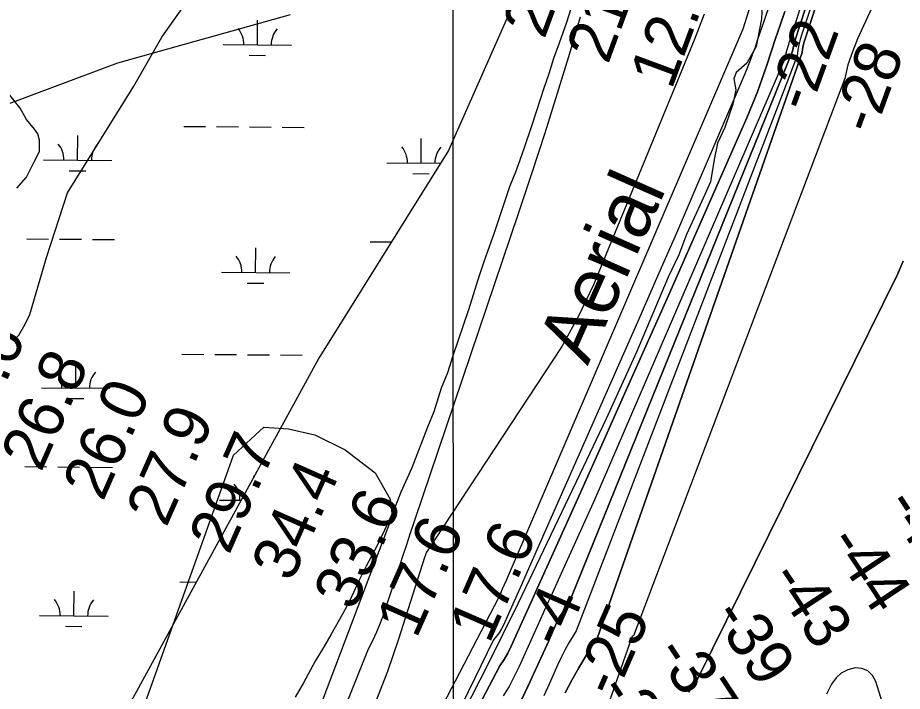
# Model space of a CAD drawing. Extents: x 3271442 to 3309282, y 752266 to 777610.
# Drawn here: x 3290683 to 3291976, y 768149 to 769133 of the extents above; entities that cross this region are included whole.
import ezdxf

# ---------------------------------------------------------------- set-up
doc = ezdxf.new("R2010")
doc.units = 0
for name, color, linetype in [('V-GRID-MAJR', 7, 'Continuous'), ('V-RIVR-EDGE', 7, 'Continuous'), ('V-RIVR-IDEN', 7, 'Continuous'), ('V-RIVR-RANG', 7, 'Continuous'), ('V-SITE-VEGE', 7, 'Continuous'), ('V-TOPO-DPTH', 7, 'Continuous'), ('V-TOPO-MAJR', 7, 'Continuous'), ('V-TOPO-MINR', 7, 'Continuous'), ('V-TOPO-SHOR', 7, 'Continuous'), ('V-TOPO-WATR', 7, 'Continuous'), ('V-WETL-SWMP', 7, 'Continuous')]:
    doc.layers.add(name, color=color, linetype=linetype)

msp = doc.modelspace()

# ---------------------------------------------------------------- linework, layer by layer
at = {"layer": 'V-GRID-MAJR'}
msp.add_spline([(3291322.7, 757646.2), (3291320.9, 763704.7), (3291319.2, 769766.6), (3291317.4, 775828.6), (3291317.4, 775832)], degree=3, dxfattribs=at)
at = {"layer": 'V-RIVR-EDGE'}
msp.add_lwpolyline([(3291770.8, 769150.3), (3291769.9, 769131.1), (3291761.9, 769090.3), (3291748.4, 769066.4), (3291733.1, 769052.5), (3291729.6, 769043.4), (3291732.2, 769027.3), (3291728.2, 769006.5), (3291716.4, 768972.2), (3291705.5, 768949.2), (3291700.7, 768925.7), (3291695.4, 768892.7), (3291682.7, 768864.5), (3291660.4, 768815.8), (3291649, 768786.3), (3291633.7, 768753.7), (3291587.4, 768644.3), (3291542.8, 768546.6), (3291504.4, 768465.9), (3291414.3, 768277.4), (3291369.8, 768188), (3291263.2, 767979.2)], dxfattribs=at)
at = {"layer": 'V-SITE-VEGE'}
for points in [[(3290893.8, 769104.1), (3290924.4, 769147.5)], [(3291491.5, 769145.6), (3291484.8, 769125.8), (3291474.1, 769095.5), (3291466.1, 769073), (3291459.4, 769050.6), (3291451.4, 769028.2), (3291440.7, 768995.2), (3291434, 768974), (3291423.3, 768942.4), (3291411.3, 768909.4), (3291401.9, 768885.6), (3291379.2, 768818.3), (3291364.5, 768777.4), (3291355.2, 768749.7), (3291341.8, 768706.1), (3291319.1, 768638.8), (3291311, 768613.8), (3291301.7, 768591.3), (3291291, 768557), (3291281.7, 768534.6), (3291259, 768475.2), (3291243, 768439.6), (3291233.6, 768415.8), (3291219, 768384.2), (3291208.3, 768361.8), (3291192.4, 768331.4), (3291181.7, 768310.3), (3291168.4, 768281.3), (3291157.7, 768261.5), (3291140.4, 768231.2), (3291129.8, 768212.7), (3291117.8, 768193), (3291100.5, 768161.3), (3291088.6, 768140.2)], [(3290679.6, 768663.7), (3290684.9, 768669), (3290694.2, 768684.8), (3290700.9, 768699.3), (3290725.4, 768782.5), (3290756, 768876.9), (3290853, 769032.6), (3290893.8, 769104.1)]]:
    msp.add_lwpolyline(points, dxfattribs=at)
at = {"layer": 'V-TOPO-DPTH'}
for p, q in [((3291968.7, 768757.5), (3291976.9, 768777.1)), ((3291968.7, 768757.5), (3291976.9, 768777.1)), ((3291677, 768167.5), (3291968.7, 768757.5)), ((3291677, 768167.5), (3291968.7, 768757.5)), ((3291671.4, 768160), (3291674.1, 768163.8)), ((3291671.4, 768160), (3291674.1, 768163.8)), ((3291674.1, 768163.8), (3291677, 768167.5)), ((3291674.1, 768163.8), (3291677, 768167.5)), ((3291663.2, 768147.4), (3291666.5, 768153)), ((3291663.2, 768147.4), (3291666.5, 768153)), ((3291666.5, 768153), (3291668.6, 768156.1)), ((3291666.5, 768153), (3291668.6, 768156.1)), ((3291668.6, 768156.1), (3291671.4, 768160)), ((3291668.6, 768156.1), (3291671.4, 768160))]:
    msp.add_line(p, q, dxfattribs=at)
for points in [[(3291941, 769743.8), (3291742.6, 769115.7), (3291396.7, 768310.8), (3291394, 768304.5), (3291391.2, 768298.2), (3291388.4, 768291.8), (3291385.6, 768285.5), (3291126.9, 767788.1)], [(3292114.7, 769544.5), (3291910.4, 769101.8), (3291902.7, 769082.9), (3291896.2, 769063.6), (3291891.6, 769043.8), (3291582.9, 768230), (3291581.1, 768229.2), (3291299.1, 767424.5), (3291297.8, 767422.2), (3291296.5, 767419.8)], [(3292114.7, 769544.5), (3291910.4, 769101.8), (3291902.7, 769082.9), (3291896.2, 769063.6), (3291891.6, 769043.8), (3291582.9, 768230), (3291581.1, 768229.2), (3291299.1, 767424.5), (3291297.8, 767422.2), (3291296.5, 767419.8)], [(3291867.5, 769247.9), (3291824.3, 769116.9), (3291820.9, 769105.9), (3291817.8, 769094.8), (3291815.3, 769083.6), (3291485.1, 768268.9), (3291483.1, 768267.5), (3291481.4, 768266), (3291479.7, 768264.5), (3291478.3, 768262.7), (3291477, 768260.9), (3291475.7, 768258.9), (3291473.9, 768255.9), (3291472.3, 768252.9), (3291470.7, 768249.7), (3291469.3, 768246.6), (3291467.8, 768242.8), (3291465.6, 768237.7), (3291463.4, 768232.7), (3291461.2, 768227.6), (3291459, 768222.6), (3291428.7, 768155.6), (3291418.9, 768135.5)], [(3291418.9, 768135.5), (3291428.7, 768155.6), (3291459, 768222.6), (3291461.2, 768227.6), (3291463.4, 768232.7), (3291465.6, 768237.7), (3291467.8, 768242.8), (3291469.3, 768246.6), (3291470.7, 768249.7), (3291472.3, 768252.9), (3291473.9, 768255.9), (3291475.7, 768258.9), (3291477, 768260.9), (3291478.3, 768262.7), (3291479.7, 768264.5), (3291481.4, 768266), (3291483.1, 768267.5), (3291485.1, 768268.9), (3291815.3, 769083.6), (3291817.8, 769094.8), (3291820.9, 769105.9), (3291824.3, 769116.9), (3291867.5, 769247.9)], [(3291483.1, 768146.6), (3291492.6, 768165.1), (3291502.8, 768183.3), (3291513.5, 768201.2), (3291522.7, 768215.8), (3291529.8, 768225.7), (3291829.5, 769082), (3291830, 769086.7), (3291830.7, 769091.3), (3291831.8, 769095.9), (3291833.1, 769100.4), (3291850.4, 769152.5)], [(3291483.1, 768146.6), (3291492.6, 768165.1), (3291502.8, 768183.3), (3291513.5, 768201.2), (3291522.7, 768215.8), (3291529.8, 768225.7), (3291829.5, 769082), (3291830, 769086.7), (3291830.7, 769091.3), (3291831.8, 769095.9), (3291833.1, 769100.4), (3291850.4, 769152.5)], [(3291803.8, 769141.5), (3291797.1, 769121.9), (3291790.5, 769102.4), (3291784, 769082.8), (3291777.7, 769063.2), (3291771, 769043.7), (3291764, 769024.3), (3291756.4, 769005.1), (3291748.3, 768986.2), (3291633.8, 768727.1), (3291600.9, 768652.8), (3291567.9, 768578.7), (3291534.7, 768504.6), (3291501.4, 768430.5), (3291449.3, 768314.9), (3291442, 768298.7), (3291434.7, 768282.5), (3291427.4, 768266.3), (3291420.1, 768250.1), (3291404, 768214.5), (3291399.1, 768204.6), (3291393.7, 768195.1), (3291387.5, 768186.1), (3291228, 767881.9)], [(3291228, 767881.9), (3291387.5, 768186.1), (3291393.7, 768195.1), (3291399.1, 768204.6), (3291404, 768214.5), (3291420.1, 768250.1), (3291427.4, 768266.3), (3291434.7, 768282.5), (3291442, 768298.7), (3291449.3, 768314.9), (3291501.4, 768430.5), (3291534.7, 768504.6), (3291567.9, 768578.7), (3291600.9, 768652.8), (3291633.8, 768727.1), (3291748.3, 768986.2), (3291756.4, 769005.1), (3291764, 769024.3), (3291771, 769043.7), (3291777.7, 769063.2), (3291784, 769082.8), (3291790.5, 769102.4), (3291797.1, 769121.9), (3291803.8, 769141.5)]]:
    msp.add_lwpolyline(points, dxfattribs=at)
at = {"layer": 'V-TOPO-MAJR'}
for points in [[(3289678.6, 767417), (3289709, 767447.3), (3289816.8, 767480.1), (3290184.3, 767559.3), (3290408.1, 767619.5), (3290538, 767641.3), (3290637.5, 767671.4), (3290706.6, 767701.6), (3290737, 767743), (3290756.5, 767798.2), (3290806.6, 767955.4), (3290998.5, 768493.5), (3291042.8, 768534.8), (3291078.7, 768531.9), (3291117.3, 768523.6), (3291161.4, 768501.4), (3291205.5, 768468.1), (3291227.5, 768429.4), (3291230.2, 768404.5), (3291116.3, 768103.8), (3290924.5, 767601.7), (3290486.5, 766915.1)], [(3291957.7, 768095.7), (3291937, 768163.2), (3291931.9, 768172), (3291925.3, 768178.6), (3291916.7, 768181.9), (3291906.6, 768183), (3291895.9, 768180.1), (3291886.5, 768175.5), (3291878.9, 768168.3), (3291872.4, 768159.4), (3291864.8, 768144.4)]]:
    msp.add_lwpolyline(points, dxfattribs=at)
at = {"layer": 'V-TOPO-MINR'}
for p, q in [((3291976.9, 768777.1), (3291968.7, 768757.5)), ((3291968.7, 768757.5), (3291677, 768167.5)), ((3291674.1, 768163.8), (3291671.4, 768160)), ((3291677, 768167.5), (3291674.1, 768163.8)), ((3291666.5, 768153), (3291663.2, 768147.4)), ((3291668.6, 768156.1), (3291666.5, 768153)), ((3291671.4, 768160), (3291668.6, 768156.1))]:
    msp.add_line(p, q, dxfattribs=at)
for points in [[(3291941, 769743.8), (3291742.6, 769115.7), (3291396.7, 768310.8), (3291394, 768304.5), (3291391.2, 768298.2), (3291388.4, 768291.8), (3291385.6, 768285.5), (3291126.9, 767788.1)], [(3292114.7, 769544.5), (3291910.4, 769101.8), (3291902.7, 769082.9), (3291896.2, 769063.6), (3291891.6, 769043.8), (3291582.9, 768230), (3291581.1, 768229.2), (3291299.1, 767424.5), (3291297.8, 767422.2), (3291296.5, 767419.8)], [(3291908.1, 769397), (3291819.6, 769125.6), (3291815, 769111.2), (3291810.5, 769096.9), (3291806.2, 769082.4), (3291801.9, 769068), (3291526.4, 768429.2), (3291514.7, 768403.4), (3291503, 768377.7), (3291491.2, 768352), (3291479.5, 768326.2), (3291461.4, 768286.5), (3291458.7, 768280.6), (3291456.1, 768274.8), (3291453.4, 768268.9), (3291450.8, 768263), (3291415.8, 768184.8), (3291408.7, 768170.2), (3291401, 768155.9), (3291392.3, 768142.2)], [(3291846.1, 769341.2), (3291773.8, 769128.4), (3291770.5, 769118.7), (3291767.1, 769108.9), (3291763.8, 769099.1), (3291760.5, 769089.3), (3291757, 769079.6), (3291753.4, 769069.9), (3291749.6, 769060.4), (3291745.6, 769050.8), (3291699.8, 768943.8), (3291672.7, 768880.8), (3291645.5, 768817.9), (3291618.1, 768755.1), (3291590.5, 768692.3), (3291425.6, 768318.7), (3291419.3, 768304.5), (3291413, 768290.3), (3291406.6, 768276.1), (3291400.2, 768262), (3291392.8, 768245.6), (3291389.8, 768239.8), (3291386.5, 768234.3), (3291382.6, 768229.1), (3291378.4, 768224.1), (3291184, 767825.2)], [(3291867.5, 769247.9), (3291824.3, 769116.9), (3291820.9, 769105.9), (3291817.8, 769094.8), (3291815.3, 769083.6), (3291485.1, 768268.9), (3291483.1, 768267.5), (3291481.4, 768266), (3291479.7, 768264.5), (3291478.3, 768262.7), (3291477, 768260.9), (3291475.7, 768258.9), (3291473.9, 768255.9), (3291472.3, 768252.9), (3291470.7, 768249.7), (3291469.3, 768246.6), (3291467.8, 768242.8), (3291465.6, 768237.7), (3291463.4, 768232.7), (3291461.2, 768227.6), (3291459, 768222.6), (3291428.7, 768155.6), (3291418.9, 768135.5)], [(3291858.4, 769197.9), (3291828.7, 769108.7), (3291826.4, 769100.9), (3291824.4, 769093.1), (3291822.9, 769085.1), (3291821.8, 769077.1), (3291499.1, 768237.1), (3291494.6, 768230), (3291488.4, 768219.6), (3291482.5, 768209), (3291477.1, 768198.1), (3291471.9, 768187.1), (3291467.1, 768175.8), (3291459.6, 768159.1), (3291452.1, 768142.4)], [(3291850.4, 769152.5), (3291833.1, 769100.4), (3291831.8, 769095.9), (3291830.7, 769091.3), (3291830, 769086.7), (3291829.5, 769082), (3291529.8, 768225.7), (3291522.7, 768215.8), (3291513.5, 768201.2), (3291502.8, 768183.3), (3291492.6, 768165.1), (3291483.1, 768146.6)], [(3289649.5, 768162.4), (3289725.6, 768228.7), (3289892.2, 768351.8), (3290001.7, 768465.5), (3290201.8, 768740.5), (3290287.6, 768863.8), (3290359, 768896.9), (3290425.5, 768915.7), (3290829.6, 769066.7), (3291081.5, 769137.3)], [(3291505.1, 769133.3), (3291489.2, 769080.5), (3291471.4, 769022.1), (3291453.1, 768963.9), (3291434.2, 768905.8), (3291414.9, 768847.8), (3291262.4, 768396.6), (3291256.7, 768379.6), (3291251, 768362.5), (3291245.4, 768345.5), (3291239.8, 768328.4), (3291222.2, 768274.4), (3291217.6, 768261.2), (3291212.7, 768248.2), (3291207.3, 768235.3), (3291201.5, 768222.6), (3291195, 768210.3), (3290940.9, 767575.3), (3290585.6, 767016.2)], [(3291685.9, 769137.5), (3291678.9, 769118.7), (3291671.5, 769100), (3291524.3, 768742.2), (3291502.7, 768696.5), (3291478.3, 768652.5), (3291280.3, 768352.2), (3291279.5, 768350), (3291278.8, 768347.7), (3291278, 768345.5), (3291238.9, 768223.5), (3291231.3, 768200.6), (3291223.3, 768177.9), (3291214.8, 768155.3), (3291206, 768132.9)]]:
    msp.add_lwpolyline(points, dxfattribs=at)
at = {"layer": 'V-TOPO-SHOR'}
msp.add_lwpolyline([(3290681.7, 768883.4), (3290695.8, 768899.8), (3290707.6, 768923.2), (3290714.7, 768937.2), (3290714.8, 768953.6), (3290712.4, 768963), (3290707.8, 768970), (3290696.1, 768984.1), (3290686.8, 769000.5), (3290668.2, 769024)], dxfattribs=at)
at = {"layer": 'V-TOPO-WATR'}
msp.add_lwpolyline([(3291803.8, 769141.5), (3291797.1, 769121.9), (3291790.5, 769102.4), (3291784, 769082.8), (3291777.7, 769063.2), (3291771, 769043.7), (3291764, 769024.3), (3291756.4, 769005.1), (3291748.3, 768986.2), (3291633.8, 768727.1), (3291600.9, 768652.8), (3291567.9, 768578.7), (3291534.7, 768504.6), (3291501.4, 768430.5), (3291449.3, 768314.9), (3291442, 768298.7), (3291434.7, 768282.5), (3291427.4, 768266.3), (3291420.1, 768250.1), (3291404, 768214.5), (3291399.1, 768204.6), (3291393.7, 768195.1), (3291387.5, 768186.1), (3291228, 767881.9)], dxfattribs=at)
at = {"layer": 'V-WETL-SWMP'}
for p, q in [((3291425.9, 769194.4), (3291312.4, 768938.6)), ((3291033.5, 769093), (3291033.7, 769129)), ((3290983.5, 769093.5), (3291083.4, 769092.6)), ((3291021.3, 769077.7), (3291045.3, 769077.5)), ((3290686.8, 769000.5), (3290668.2, 769024)), ((3290696.1, 768984.1), (3290686.8, 769000.5)), ((3290707.8, 768970), (3290696.1, 768984.1)), ((3290712.4, 768963), (3290707.8, 768970)), ((3290714.8, 768953.6), (3290712.4, 768963)), ((3290925.6, 768973.9), (3290957.6, 768973.6)), ((3290973.6, 768973.5), (3291005.6, 768973.2)), ((3291021.6, 768973.1), (3291053.6, 768972.8)), ((3291069.6, 768972.7), (3291101.6, 768972.4)), ((3290714.7, 768937.2), (3290714.8, 768953.6)), ((3290770.6, 768924.4), (3290770.9, 768960.4)), ((3291272.5, 768920.3), (3291272.8, 768956.3)), ((3290707.6, 768923.2), (3290714.7, 768937.2)), ((3291312.4, 768938.6), (3291123, 768635.4)), ((3290695.8, 768899.8), (3290707.6, 768923.2)), ((3290720.6, 768924.8), (3290820.6, 768924)), ((3291222.5, 768920.7), (3291300.8, 768920)), ((3290681.7, 768883.4), (3290695.8, 768899.8)), ((3290758.5, 768909.1), (3290782.5, 768908.9)), ((3291260.4, 768904.9), (3291284.4, 768904.7)), ((3290696.3, 768809.6), (3290728.3, 768809.3)), ((3290744.3, 768809.2), (3290776.3, 768808.9)), ((3290792.3, 768808.8), (3290824.3, 768808.5)), ((3291030.7, 768760.4), (3291031, 768796.4)), ((3291198.2, 768805.4), (3291229.1, 768805.2)), ((3290980.7, 768760.8), (3291080.7, 768760)), ((3291018.6, 768745), (3291042.6, 768744.9)), ((3290922.9, 768641.2), (3290954.9, 768640.9)), ((3290970.9, 768640.8), (3291002.9, 768640.5)), ((3291018.9, 768640.4), (3291050.9, 768640.1)), ((3291066.9, 768640), (3291098.9, 768639.7)), ((3290767.9, 768591.7), (3290768.2, 768627.7)), ((3291123, 768635.4), (3290848.5, 768133.2)), ((3290717.9, 768592.1), (3290817.9, 768591.3)), ((3290755.7, 768576.4), (3290779.7, 768576.2)), ((3290693.5, 768476.9), (3290725.5, 768476.6)), ((3290741.5, 768476.5), (3290773.5, 768476.2)), ((3290789.5, 768476.1), (3290821.5, 768475.8)), ((3291028.3, 768462), (3291028.3, 768463.7)), ((3290978, 768428.1), (3291009.6, 768427.9)), ((3290920.1, 768308.5), (3290944.2, 768308.3)), ((3290765.1, 768259.1), (3290765.4, 768295.1)), ((3290715.1, 768259.5), (3290815.1, 768258.7)), ((3290753, 768243.7), (3290777, 768243.5))]:
    msp.add_line(p, q, dxfattribs=at)
for centre, start, end in [((3290978.2, 769094), 358.7563, 40.2999), ((3291088.7, 769093.1), 138.7563, 180.2999), ((3290715.4, 768925.3), 358.7563, 40.2999), ((3290825.9, 768924.4), 138.7563, 180.2999), ((3291217.3, 768921.2), 358.7563, 40.2999), ((3291327.8, 768920.3), 138.7563, 180.2999), ((3290975.5, 768761.3), 358.7563, 40.2999), ((3291086, 768760.4), 138.7563, 180.2999), ((3290712.6, 768592.7), 358.7563, 40.2999), ((3290823.1, 768591.7), 138.7563, 180.2999), ((3290972.7, 768428.6), 358.7563, 40.2999), ((3290709.9, 768260), 358.7563, 40.2999), ((3290820.4, 768259.1), 138.7563, 180.2999)]:
    msp.add_arc(centre, 35.2, start, end, dxfattribs=at)

# ---------------------------------------------------------------- texts
at = {"layer": 'V-RIVR-IDEN'}
msp.add_text('Aerial ', height=83, rotation=66.045, dxfattribs=at).set_placement((3291515.9, 768623.5))
at = {"layer": 'V-RIVR-RANG'}
for s, rotation, p in [('27.1', 69.6883, (3291452.5, 769099.9)), ('21.8', 69.6883, (3291545.6, 769063.2)), ('12.0', 69.6883, (3291638.4, 769026)), ('-22', 69.9895, (3291839.7, 768992.2)), ('-28', 69.9895, (3291934.2, 768959.7)), ('27.6', 66.1083, (3290624.9, 768506.2)), ('26.8', 66.1083, (3290717.2, 768467.6)), ('26.0', 66.1083, (3290807.5, 768424.7)), ('27.9', 66.1083, (3290900.1, 768386.8)), ('29.7', 66.1083, (3290991.8, 768346.8)), ('34.4', 66.1083, (3291083.3, 768306.5)), ('33.6', 66.1083, (3291174.1, 768264.6)), ('-46', 303.4838, (3291948.5, 768421.4)), ('17.6', 66.1083, (3291265.6, 768224.3)), ('17.6', 66.3941, (3291372.1, 768216.8)), ('-44', 303.4838, (3291865.1, 768366.2)), ('-43', 303.4838, (3291779.7, 768314.1)), ('-4', 66.3941, (3291477.9, 768209.2)), ('-25', 66.3941, (3291555.8, 768137.7)), ('-39', 303.4838, (3291696, 768259.3)), ('-37', 303.4838, (3291612.3, 768204.6)), ('-34', 303.4838, (3291528.9, 768149.4))]:
    msp.add_text(s, height=67, rotation=rotation, dxfattribs=at).set_placement(p)

doc.saveas('drawing.dxf')
